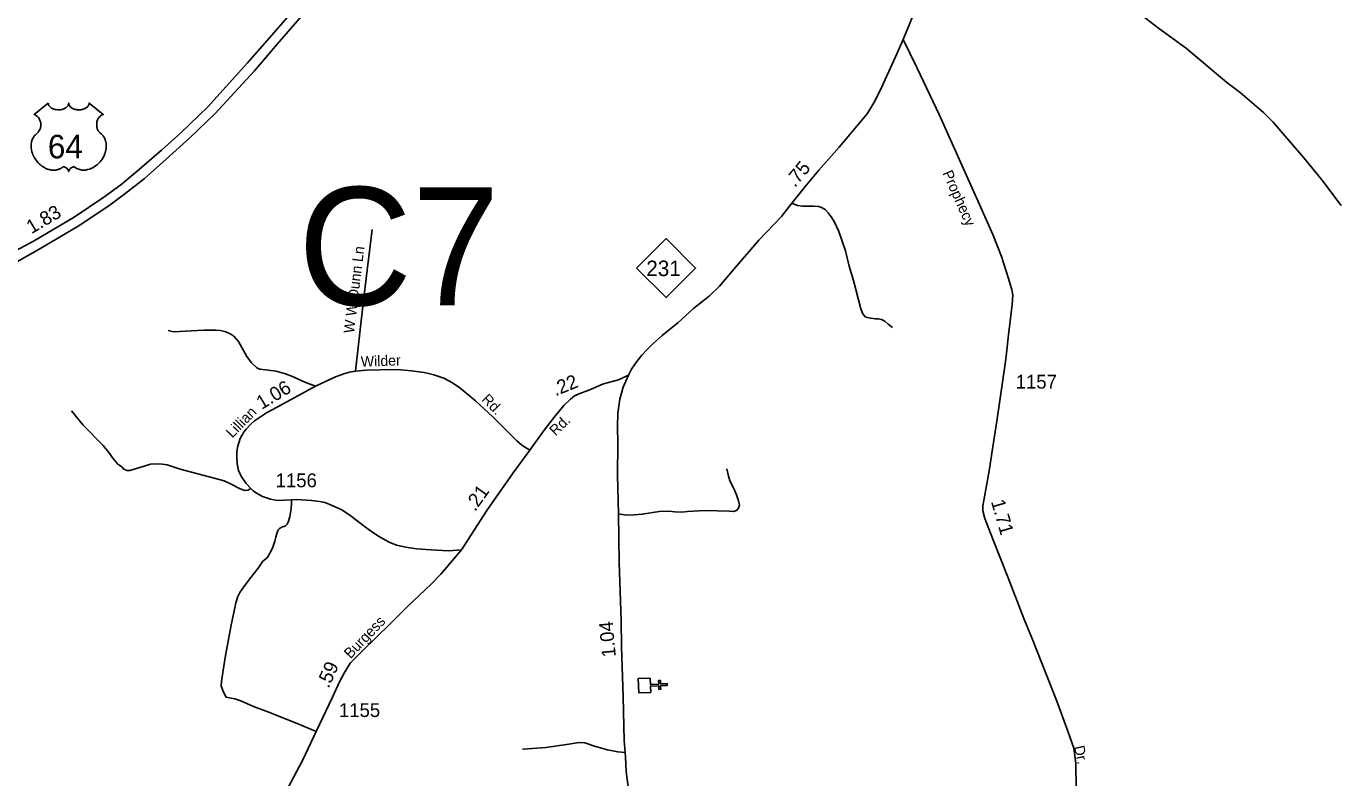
# Model space of a CAD drawing. Extents: x 2220236 to 2384410, y 720751 to 894131.
# Drawn here: x 2237843 to 2249679, y 775435 to 782226 of the extents above; entities that cross this region are included whole.
import ezdxf

# ---------------------------------------------------------------- set-up
doc = ezdxf.new("R2010")
doc.units = 0
doc.layers.add('Default', color=7, linetype='Continuous')

msp = doc.modelspace()

# ---------------------------------------------------------------- linework, layer by layer
at = {"layer": 'Default'}
for points in [[(2241510, 783780), (2241272, 783516), (2240633, 782793), (2240284, 782398), (2240043, 782122), (2239842, 781894), (2239486, 781496), (2239240, 781262), (2239066, 781107), (2238846, 780915), (2238697, 780793), (2238546, 780682), (2238277, 780500), (2237910, 780284), (2237495, 780064), (2236922, 779777), (2236380, 779505), (2235878, 779250), (2235058, 778847), (2234385, 778513), (2233803, 778213)], [(2233785, 778089), (2234169, 778301), (2234495, 778469), (2235033, 778731), (2235909, 779156), (2236376, 779389), (2236990, 779703), (2237555, 779983), (2237945, 780201), (2238312, 780419), (2238590, 780604), (2238736, 780712), (2238908, 780847), (2239109, 781024), (2239323, 781217), (2239549, 781435), (2239906, 781823), (2240112, 782064), (2240353, 782340), (2240693, 782720), (2241328, 783439), (2241584, 783729)], [(2245769, 782105), (2245881, 782377), (2246112, 782862), (2246206, 783098), (2246302, 783363)], [(2246302, 783363), (2246480, 783258), (2247017, 782924), (2247329, 782728), (2247718, 782477), (2247921, 782330), (2248077, 782207), (2248329, 782025), (2248694, 781717), (2248814, 781626), (2249024, 781447), (2249113, 781360), (2249184, 781276), (2249391, 781036), (2249551, 780838), (2249727, 780607)], [(2243285, 779073), (2243314, 779128), (2243361, 779195), (2243407, 779255), (2243457, 779309), (2243508, 779360), (2243592, 779431), (2243731, 779545), (2243878, 779678), (2244014, 779787), (2244109, 779878), (2244227, 780016), (2244464, 780293), (2244669, 780507), (2244764, 780627), (2244887, 780781), (2245007, 780925), (2245190, 781132), (2245366, 781342), (2245442, 781435), (2245504, 781533), (2245562, 781646), (2245700, 781948), (2245769, 782105)], [(2247333, 775341), (2247330, 775567), (2247310, 775702), (2247256, 775857), (2247157, 776128), (2247027, 776456), (2246932, 776699), (2246860, 776874), (2246717, 777241), (2246580, 777591), (2246508, 777777), (2246488, 777846), (2246488, 777892), (2246497, 777941), (2246545, 778208), (2246577, 778406), (2246615, 778658), (2246696, 779218), (2246722, 779436), (2246754, 779712), (2246760, 779795), (2246751, 779848), (2246736, 779894), (2246720, 779946), (2246656, 780145), (2246580, 780343), (2246459, 780615), (2246093, 781427), (2245895, 781848), (2245769, 782105)], [(2244764, 780627), (2244813, 780607), (2244860, 780601), (2244958, 780600), (2245003, 780597), (2245025, 780590), (2245063, 780570), (2245090, 780541), (2245119, 780504), (2245145, 780461), (2245188, 780371), (2245248, 780195), (2245282, 780057), (2245319, 779927), (2245386, 779672), (2245402, 779632), (2245413, 779614), (2245426, 779601), (2245442, 779594), (2245475, 779587), (2245518, 779583), (2245542, 779583), (2245573, 779576), (2245602, 779561), (2245633, 779534), (2245671, 779503)], [(2240818, 779108), (2240884, 779695), (2240924, 780022), (2240970, 780389)], [(2240457, 778972), (2240361, 779010), (2240250, 779062), (2240186, 779086), (2240103, 779110), (2240006, 779122), (2239955, 779128), (2239926, 779140), (2239879, 779185), (2239836, 779240), (2239763, 779376), (2239721, 779424), (2239692, 779444), (2239648, 779464), (2239598, 779477), (2239553, 779478), (2239447, 779478), (2239279, 779470), (2239175, 779463), (2239125, 779477)], [(2242394, 778394), (2242322, 778440), (2242278, 778478), (2242193, 778563), (2242062, 778692), (2241903, 778841), (2241761, 778959), (2241696, 779003), (2241616, 779045), (2241527, 779077), (2241480, 779088), (2241441, 779098), (2241326, 779112), (2241197, 779124), (2241043, 779121), (2240916, 779117), (2240818, 779108), (2240765, 779099), (2240722, 779088), (2240639, 779057), (2240457, 778972), (2240104, 778780)], [(2243285, 779073), (2243196, 779031), (2243060, 778993), (2242928, 778937), (2242848, 778906), (2242799, 778886), (2242761, 778855), (2242703, 778799), (2242619, 778697), (2242523, 778577), (2242394, 778394)], [(2243283, 775354), (2243265, 775493), (2243258, 775621), (2243255, 775664), (2243247, 775773), (2243239, 776167), (2243222, 776620), (2243219, 776856), (2243203, 777381), (2243195, 777819), (2243188, 778168), (2243190, 778456), (2243186, 778610), (2243189, 778730), (2243207, 778857), (2243238, 778964), (2243285, 779073)], [(2240104, 778780), (2240014, 778731), (2239907, 778660), (2239867, 778625), (2239831, 778584), (2239808, 778556), (2239798, 778536), (2239787, 778519), (2239775, 778492), (2239768, 778469), (2239756, 778433), (2239747, 778384), (2239747, 778330), (2239749, 778271), (2239763, 778212), (2239785, 778160), (2239832, 778094), (2239874, 778049), (2239896, 778026), (2239929, 778003), (2239978, 777975), (2240050, 777951), (2240115, 777941), (2240242, 777946), (2240285, 777948), (2240423, 777941), (2240493, 777930), (2240541, 777922), (2240586, 777904), (2240697, 777857), (2240780, 777800), (2240834, 777758), (2240934, 777681), (2241021, 777621), (2241124, 777563), (2241190, 777536), (2241275, 777518), (2241369, 777505), (2241502, 777496), (2241663, 777486), (2241776, 777494)], [(2239874, 778049), (2239846, 778033), (2239818, 778032), (2239777, 778047), (2239697, 778087), (2239633, 778118), (2239555, 778138), (2239234, 778224), (2239118, 778262), (2239050, 778271), (2238967, 778269), (2238870, 778238), (2238781, 778212), (2238753, 778212), (2238726, 778223), (2238707, 778243), (2238672, 778269), (2238625, 778322), (2238589, 778374), (2238540, 778438), (2238358, 778621), (2238254, 778749)], [(2242394, 778394), (2242244, 778189), (2242006, 777850), (2241776, 777494)], [(2243195, 777819), (2243267, 777809), (2243339, 777810), (2243411, 777816), (2243565, 777842), (2243647, 777843), (2243705, 777837), (2243767, 777836), (2243821, 777842), (2243975, 777851), (2244195, 777845), (2244235, 777842), (2244263, 777850), (2244281, 777872), (2244289, 777898), (2244282, 777938), (2244262, 777992), (2244237, 778050), (2244205, 778111), (2244190, 778161), (2244174, 778227)], [(2240465, 775854), (2240292, 775925), (2240028, 776032), (2239896, 776079), (2239782, 776131), (2239730, 776149), (2239697, 776154), (2239650, 776163), (2239632, 776195), (2239619, 776223), (2239606, 776267), (2239609, 776304), (2239619, 776385), (2239643, 776541), (2239692, 776799), (2239739, 777017), (2239757, 777072), (2239775, 777108), (2239817, 777168), (2239872, 777244), (2239939, 777330), (2239983, 777392), (2240020, 777423), (2240042, 777457), (2240068, 777511), (2240091, 777573), (2240100, 777610), (2240108, 777643), (2240114, 777659), (2240124, 777678), (2240133, 777688), (2240152, 777698), (2240172, 777704), (2240188, 777712), (2240202, 777726), (2240212, 777745), (2240225, 777792), (2240237, 777865), (2240242, 777914), (2240242, 777946)], [(2241776, 777494), (2241674, 777375), (2241589, 777274), (2241505, 777187), (2241282, 776975), (2241132, 776826), (2240881, 776581), (2240771, 776469), (2240718, 776380), (2240675, 776301), (2240611, 776164), (2240465, 775854), (2240344, 775596), (2240208, 775340), (2240102, 775134), (2240030, 775008), (2240002, 774968)], [(2243255, 775664), (2243189, 775669), (2243098, 775687), (2242980, 775720), (2242891, 775751), (2242839, 775753), (2242748, 775738), (2242538, 775709), (2242418, 775700), (2242329, 775693)]]:
    msp.add_lwpolyline(points, dxfattribs=at)
for points in [[(2238043, 781531), (2238044, 781526), (2238045, 781520), (2238046, 781516), (2238049, 781510), (2238054, 781503), (2238061, 781496), (2238068, 781489), (2238073, 781486), (2238082, 781481), (2238092, 781477), (2238103, 781474), (2238115, 781472), (2238127, 781470), (2238139, 781470), (2238152, 781471), (2238167, 781474), (2238174, 781476), (2238181, 781478), (2238188, 781481), (2238196, 781485), (2238202, 781489), (2238207, 781493), (2238214, 781499), (2238219, 781506), (2238221, 781510), (2238223, 781513), (2238226, 781521), (2238227, 781525), (2238227, 781532), (2238228, 781526), (2238228, 781522), (2238229, 781518), (2238231, 781514), (2238234, 781509), (2238237, 781504), (2238242, 781498), (2238246, 781494), (2238249, 781492), (2238258, 781486), (2238268, 781480), (2238273, 781478), (2238278, 781476), (2238285, 781474), (2238292, 781473), (2238298, 781472), (2238305, 781471), (2238312, 781470), (2238318, 781470), (2238325, 781470), (2238331, 781470), (2238338, 781471), (2238345, 781472), (2238351, 781474), (2238359, 781476), (2238366, 781478), (2238372, 781481), (2238380, 781485), (2238386, 781489), (2238391, 781493), (2238397, 781498), (2238402, 781504), (2238405, 781509), (2238407, 781513), (2238409, 781518), (2238411, 781523), (2238411, 781528), (2238411, 781532), (2238540, 781429), (2238537, 781428), (2238530, 781425), (2238524, 781421), (2238516, 781415), (2238512, 781412), (2238508, 781408), (2238505, 781404), (2238501, 781401), (2238498, 781396), (2238494, 781391), (2238491, 781385), (2238489, 781380), (2238485, 781370), (2238483, 781363), (2238482, 781357), (2238480, 781346), (2238480, 781341), (2238480, 781335), (2238480, 781329), (2238481, 781324), (2238482, 781318), (2238482, 781313), (2238484, 781307), (2238486, 781300), (2238489, 781293), (2238495, 781282), (2238503, 781270), (2238508, 781264), (2238513, 781259), (2238521, 781252), (2238526, 781248), (2238530, 781243), (2238539, 781234), (2238542, 781229), (2238545, 781225), (2238548, 781219), (2238551, 781214), (2238554, 781209), (2238558, 781198), (2238561, 781187), (2238563, 781182), (2238565, 781169), (2238566, 781163), (2238567, 781151), (2238567, 781136), (2238566, 781122), (2238563, 781105), (2238561, 781095), (2238558, 781084), (2238555, 781074), (2238549, 781059), (2238544, 781049), (2238537, 781036), (2238532, 781029), (2238527, 781020), (2238520, 781011), (2238512, 781001), (2238503, 780991), (2238495, 780983), (2238485, 780974), (2238479, 780969), (2238470, 780963), (2238458, 780955), (2238447, 780948), (2238437, 780943), (2238428, 780939), (2238417, 780935), (2238398, 780930), (2238391, 780928), (2238382, 780927), (2238375, 780926), (2238367, 780926), (2238357, 780926), (2238347, 780926), (2238338, 780928), (2238328, 780930), (2238318, 780933), (2238309, 780937), (2238299, 780941), (2238283, 780951), (2238279, 780954), (2238276, 780954), (2238270, 780955), (2238264, 780953), (2238258, 780951), (2238255, 780949), (2238250, 780946), (2238246, 780943), (2238242, 780939), (2238239, 780936), (2238236, 780933), (2238232, 780926), (2238230, 780922), (2238229, 780918), (2238227, 780912), (2238225, 780920), (2238223, 780925), (2238220, 780930), (2238217, 780934), (2238213, 780939), (2238209, 780943), (2238204, 780947), (2238199, 780950), (2238195, 780952), (2238191, 780953), (2238186, 780954), (2238182, 780955), (2238179, 780955), (2238175, 780954), (2238169, 780950), (2238164, 780946), (2238158, 780942), (2238151, 780938), (2238145, 780936), (2238139, 780933), (2238132, 780931), (2238124, 780929), (2238116, 780927), (2238109, 780926), (2238101, 780925), (2238094, 780925), (2238087, 780925), (2238080, 780926), (2238072, 780926), (2238063, 780928), (2238054, 780930), (2238046, 780932), (2238037, 780935), (2238028, 780938), (2238016, 780943), (2238008, 780948), (2237995, 780955), (2237980, 780965), (2237969, 780975), (2237961, 780982), (2237948, 780995), (2237941, 781003), (2237930, 781017), (2237923, 781028), (2237918, 781036), (2237911, 781048), (2237907, 781056), (2237902, 781067), (2237899, 781078), (2237895, 781088), (2237894, 781094), (2237891, 781105), (2237890, 781113), (2237888, 781123), (2237888, 781135), (2237887, 781145), (2237888, 781154), (2237889, 781164), (2237890, 781175), (2237892, 781184), (2237894, 781190), (2237897, 781199), (2237901, 781207), (2237905, 781216), (2237909, 781223), (2237914, 781231), (2237919, 781237), (2237926, 781244), (2237932, 781251), (2237939, 781256), (2237946, 781263), (2237950, 781268), (2237955, 781274), (2237958, 781279), (2237961, 781284), (2237965, 781292), (2237968, 781298), (2237971, 781306), (2237972, 781312), (2237974, 781320), (2237975, 781328), (2237975, 781337), (2237975, 781344), (2237974, 781353), (2237972, 781362), (2237970, 781369), (2237967, 781378), (2237964, 781384), (2237959, 781392), (2237954, 781400), (2237948, 781407), (2237942, 781412), (2237937, 781417), (2237932, 781420), (2237925, 781424), (2237919, 781427), (2237915, 781429)], [(2243359, 780040), (2243626, 780307), (2243892, 780040), (2243626, 779774)], [(2243481, 776336), (2243484, 776279), (2243560, 776282), (2243559, 776314), (2243575, 776315), (2243576, 776283), (2243636, 776285), (2243637, 776269), (2243576, 776267), (2243578, 776235), (2243562, 776234), (2243560, 776266), (2243484, 776263), (2243487, 776206), (2243380, 776202), (2243375, 776332)]]:
    msp.add_lwpolyline(points, close=True, dxfattribs=at)

# ---------------------------------------------------------------- texts
for s, height, p in [('64', 212.5, (2238039, 781032)), ('C7', 1066.3, (2240300, 779705)), ('231', 140, (2243447, 779968)), ('1157', 125, (2246786, 778951)), ('1156', 125, (2240098, 778060)), ('1155', 125, (2240670, 775984))]:
    msp.add_text(s, height=height, dxfattribs=at).set_placement(p)
for s, height, rotation, p in [('.75', 125, 50.0814, (2244790, 780763)), ('Prophecy', 95, 294.001, (2246122, 780899)), ('1.83', 125, 30.391, (2237891, 780346)), ('W W Dunn Ln', 95, 83.0757, (2240805, 779447)), ('Wilder', 95, 2.0987, (2240869, 779148)), ('1.06', 125, 31.2553, (2239971, 778758)), ('.22', 125, 22.262, (2242627, 778881)), ('Rd.', 95, 314.7279, (2241953, 778847)), ('Lillian', 95, 45.7708, (2239706, 778499)), ('Rd.', 95, 44.0934, (2242627, 778519)), ('.21', 125, 54.5522, (2241900, 777835)), ('1.71', 125, 286.2502, (2246561, 777931)), ('Burgess', 95, 46.1038, (2240774, 776505)), ('1.04', 125, 95.1766, (2243172, 776530)), ('.59', 125, 65.7942, (2240576, 776237)), ('Dr.', 95, 282.6601, (2247311, 775715))]:
    msp.add_text(s, height=height, rotation=rotation, dxfattribs=at).set_placement(p)

doc.saveas('drawing.dxf')
